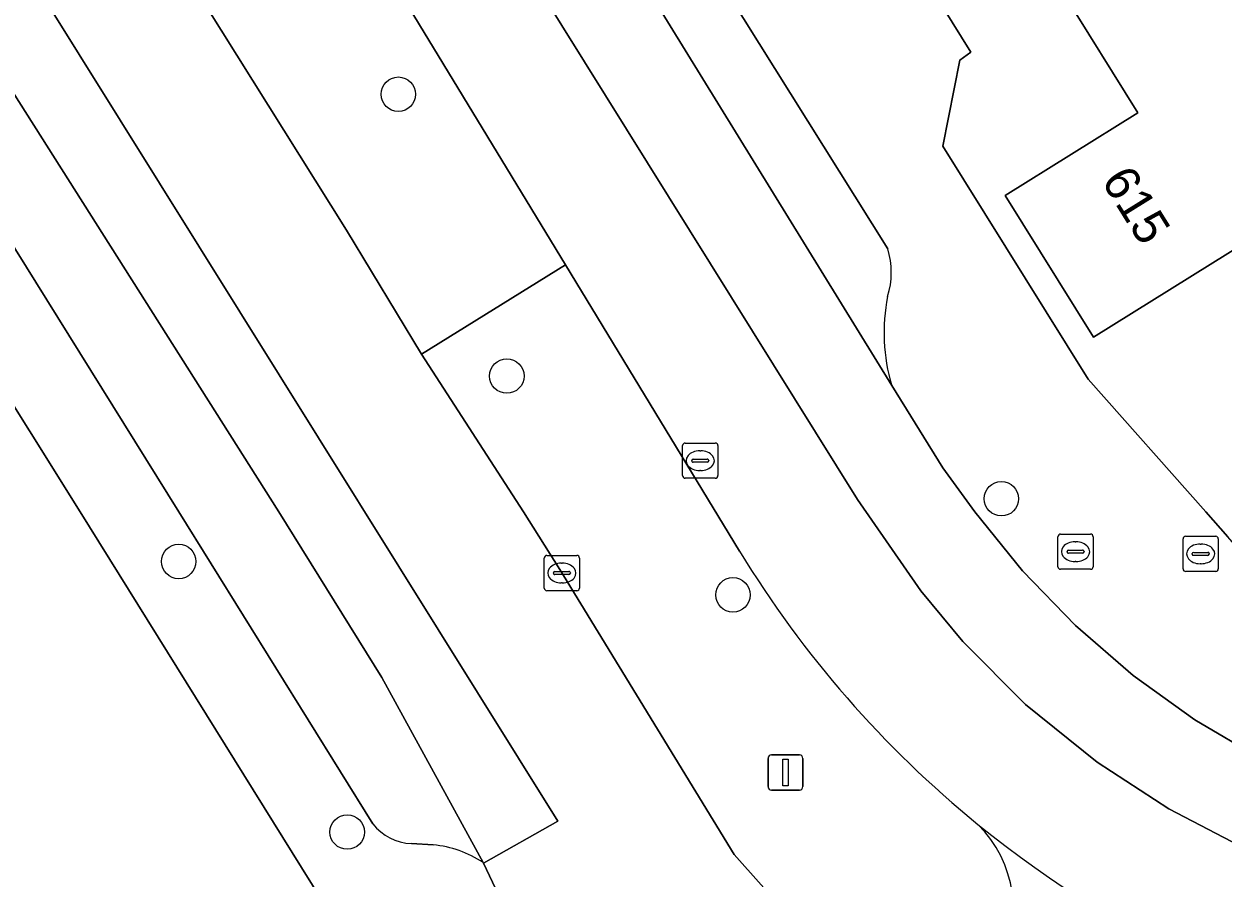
# Model space of a CAD drawing. Extents: x 158455 to 159797, y 387218 to 388672.
# Drawn here: x 158934.95 to 158969, y 387739.6 to 387763.85 of the extents above; entities that cross this region are included whole.
import ezdxf

# ---------------------------------------------------------------- set-up
doc = ezdxf.new("R2010")
doc.units = 0
for name, color, linetype in [('IMGEO_Berm_groen', 7, 'Continuous'), ('IMGEO_Boom', 7, 'Continuous'), ('IMGEO_Brandkraan', 7, 'Continuous'), ('IMGEO_Erf', 7, 'Continuous'), ('IMGEO_Kolk', 7, 'Continuous'), ('IMGEO_Lichtmast', 7, 'Continuous'), ('IMGEO_Pand', 7, 'Continuous'), ('IMGEO_Pand_nummerreeks', 7, 'Continuous'), ('IMGEO_Parkeervlak_open', 7, 'Continuous'), ('IMGEO_Rijbaan_lokaal_gesloten', 7, 'Continuous'), ('IMGEO_Rijbaan_lokaal_open', 7, 'Continuous'), ('IMGEO_Rioolput', 7, 'Continuous'), ('IMGEO_Verkeerseiland_groen', 7, 'Continuous'), ('IMGEO_Voetpad_open', 7, 'Continuous')]:
    doc.layers.add(name, color=color, linetype=linetype)

msp = doc.modelspace()

# ---------------------------------------------------------------- linework, layer by layer
at = {"layer": 'IMGEO_Berm_groen'}
msp.add_lwpolyline([(158911.116, 387820.171), (158907.93, 387825.243), (158900.756, 387836.663), (158894.338, 387846.957), (158890.044, 387844.243), (158895.047, 387836.397), (158903.516, 387822.778), (158905.426, 387819.705), (158912.191, 387808.884), (158921.172, 387794.614), (158927.886, 387784.002), (158935.66, 387771.491), (158944.106, 387758.001), (158946.243, 387754.475), (158950.329, 387757.013), (158940.201, 387773.668), (158934.705, 387782.558), (158923.424, 387800.449)], close=True, dxfattribs=at)
at = {"layer": 'IMGEO_Boom'}
for centre in [(158945.582, 387761.856), (158948.662, 387753.855), (158962.704, 387750.372), (158939.346, 387748.591), (158955.083, 387747.643), (158944.13, 387740.909)]:
    msp.add_circle(centre, 0.489, dxfattribs=at)
at = {"layer": 'IMGEO_Brandkraan'}
for p, q in [((158967.862, 387748.381), (158967.862, 387749.233)), ((158967.937, 387749.307), (158968.789, 387749.307)), ((158968.35, 387749.087), (158968.375, 387749.087)), ((158968.863, 387749.233), (158968.863, 387748.381)), ((158968.121, 387748.801), (158968.121, 387748.813)), ((158968.559, 387748.764), (158968.161, 387748.764)), ((158968.164, 387748.85), (158968.562, 387748.85)), ((158968.605, 387748.813), (158968.605, 387748.801)), ((158968.373, 387748.527), (158968.348, 387748.527)), ((158968.789, 387748.307), (158967.937, 387748.307))]:
    msp.add_line(p, q, dxfattribs=at)
for points in [[(158967.862, 387748.381), (158967.862, 387749.233)], [(158967.937, 387749.307), (158968.789, 387749.307)], [(158968.863, 387749.233), (158968.863, 387748.381)], [(158968.789, 387748.307), (158967.937, 387748.307)]]:
    msp.add_lwpolyline(points, dxfattribs=at)
for centre, radius, start, end in [((158967.939, 387749.231), 0.0765, 91.552, 178.448), ((158967.939, 387749.231), 0.0765, 91.552, 178.448), ((158968.787, 387749.231), 0.0765, 1.552, 88.448), ((158968.787, 387749.231), 0.0765, 1.552, 88.448), ((158968.161, 387748.81), 0.0403, 85.8775, 175.7526), ((158968.158, 387748.8), 0.0366, 178.938, 274.7102), ((158968.562, 387748.807), 0.043, 264.8664, 352.4533), ((158968.566, 387748.812), 0.0386, 1.7309, 96.639), ((158967.939, 387748.383), 0.0765, 181.552, 268.448), ((158967.939, 387748.383), 0.0765, 181.552, 268.448), ((158968.787, 387748.383), 0.0765, 271.552, 358.448), ((158968.787, 387748.383), 0.0765, 271.552, 358.448)]:
    msp.add_arc(centre, radius, start, end, dxfattribs=at)
for centre, major_axis, ratio, start_param, end_param in [((158968.349, 387748.807), (-0.387, 0.002), 0.722429, 4.712389, 7.853982), ((158968.374, 387748.807), (-0.39, 0.002), 0.717154, 1.570796, 4.712389)]:
    msp.add_ellipse(centre, major_axis=major_axis, ratio=ratio, start_param=start_param, end_param=end_param, dxfattribs=at)
at = {"layer": 'IMGEO_Erf'}
for points in [[(158854.575, 387672.508), (158879.115, 387687.804), (158883.712, 387690.464), (158885.911, 387691.845), (158889.039, 387693.808), (158894.399, 387697.16), (158919.426, 387712.738), (158925.895, 387716.782), (158944.987, 387728.68), (158946.265, 387734.359), (158945.05, 387736.345), (158936.552, 387750), (158894.251, 387817.603)], [(158956.636, 387771.426), (158961.841, 387763.046), (158961.521, 387762.826), (158961.041, 387760.377), (158965.166, 387753.767), (158968.506, 387750), (158969.131, 387749.295)], [(158975.259, 387761.149), (158965.317, 387754.961), (158962.812, 387758.985), (158966.581, 387761.331), (158964.468, 387764.726)]]:
    msp.add_lwpolyline(points, dxfattribs=at)
at = {"layer": 'IMGEO_Kolk'}
for p, q in [((158953.654, 387751.028), (158953.654, 387751.88)), ((158953.729, 387751.954), (158954.581, 387751.954)), ((158954.655, 387751.88), (158954.655, 387751.028)), ((158953.913, 387751.448), (158953.913, 387751.46)), ((158953.956, 387751.497), (158954.354, 387751.497)), ((158954.142, 387751.734), (158954.167, 387751.734)), ((158954.397, 387751.46), (158954.397, 387751.448)), ((158954.351, 387751.411), (158953.953, 387751.411)), ((158954.165, 387751.174), (158954.14, 387751.174)), ((158954.581, 387750.954), (158953.729, 387750.954)), ((158949.799, 387748.762), (158950.651, 387748.762)), ((158949.724, 387747.836), (158949.724, 387748.688)), ((158950.212, 387748.542), (158950.237, 387748.542)), ((158950.725, 387748.688), (158950.725, 387747.836)), ((158949.983, 387748.256), (158949.983, 387748.268)), ((158950.421, 387748.219), (158950.023, 387748.219)), ((158950.026, 387748.305), (158950.424, 387748.305)), ((158950.467, 387748.268), (158950.467, 387748.256)), ((158950.651, 387747.762), (158949.799, 387747.762)), ((158950.235, 387747.982), (158950.21, 387747.982))]:
    msp.add_line(p, q, dxfattribs=at)
for points in [[(158953.654, 387751.028), (158953.654, 387751.88)], [(158953.729, 387751.954), (158954.581, 387751.954)], [(158954.655, 387751.88), (158954.655, 387751.028)], [(158954.581, 387750.954), (158953.729, 387750.954)], [(158949.799, 387748.762), (158950.651, 387748.762)], [(158949.724, 387747.836), (158949.724, 387748.688)], [(158950.725, 387748.688), (158950.725, 387747.836)], [(158950.651, 387747.762), (158949.799, 387747.762)]]:
    msp.add_lwpolyline(points, dxfattribs=at)
for centre, radius, start, end in [((158953.731, 387751.878), 0.0765, 91.552, 178.448), ((158953.731, 387751.878), 0.0765, 91.552, 178.448), ((158954.579, 387751.878), 0.0765, 1.552, 88.448), ((158954.579, 387751.878), 0.0765, 1.552, 88.448), ((158953.953, 387751.457), 0.0403, 85.8775, 175.7526), ((158954.358, 387751.459), 0.0386, 1.7309, 96.639), ((158953.95, 387751.447), 0.0366, 178.938, 274.7102), ((158954.354, 387751.454), 0.043, 264.8664, 352.4533), ((158953.731, 387751.03), 0.0765, 181.552, 268.448), ((158953.731, 387751.03), 0.0765, 181.552, 268.448), ((158954.579, 387751.03), 0.0765, 271.552, 358.448), ((158954.579, 387751.03), 0.0765, 271.552, 358.448), ((158949.801, 387748.686), 0.0765, 91.552, 178.448), ((158949.801, 387748.686), 0.0765, 91.552, 178.448), ((158950.649, 387748.686), 0.0765, 1.552, 88.448), ((158950.649, 387748.686), 0.0765, 1.552, 88.448), ((158950.023, 387748.265), 0.0403, 85.8775, 175.7526), ((158950.02, 387748.255), 0.0366, 178.938, 274.7102), ((158950.424, 387748.262), 0.043, 264.8664, 352.4533), ((158950.428, 387748.267), 0.0386, 1.7309, 96.639), ((158949.801, 387747.838), 0.0765, 181.552, 268.448), ((158949.801, 387747.838), 0.0765, 181.552, 268.448), ((158950.649, 387747.838), 0.0765, 271.552, 358.448), ((158950.649, 387747.838), 0.0765, 271.552, 358.448)]:
    msp.add_arc(centre, radius, start, end, dxfattribs=at)
for centre, major_axis, ratio, start_param, end_param in [((158954.141, 387751.454), (-0.387, 0.002), 0.722429, 4.712389, 7.853982), ((158954.166, 387751.454), (-0.39, 0.002), 0.717154, 1.570796, 4.712389), ((158950.211, 387748.262), (-0.387, 0.002), 0.722429, 4.712389, 7.853982), ((158950.236, 387748.262), (-0.39, 0.002), 0.717154, 1.570796, 4.712389)]:
    msp.add_ellipse(centre, major_axis=major_axis, ratio=ratio, start_param=start_param, end_param=end_param, dxfattribs=at)
at = {"layer": 'IMGEO_Lichtmast'}
for p, q in [((158956.079, 387742.201), (158956.079, 387743.001)), ((158956.079, 387743.001), (158956.079, 387742.201)), ((158956.179, 387743.101), (158956.969, 387743.101)), ((158956.969, 387743.101), (158956.179, 387743.101)), ((158957.069, 387743.001), (158957.069, 387742.201)), ((158957.069, 387742.201), (158957.069, 387743.001)), ((158956.969, 387742.101), (158956.179, 387742.101)), ((158956.179, 387742.101), (158956.969, 387742.101))]:
    msp.add_line(p, q, dxfattribs=at)
msp.add_lwpolyline([(158956.499, 387742.976), (158956.649, 387742.976), (158956.649, 387742.226), (158956.499, 387742.226), (158956.499, 387742.976)], dxfattribs=at)
for centre, start, end in [((158956.179, 387743.001), 90, 180), ((158956.179, 387743.001), 90, 180), ((158956.969, 387743.001), 0, 90), ((158956.969, 387743.001), 360, 90), ((158956.179, 387742.201), 180, 270), ((158956.179, 387742.201), 180, 270), ((158956.969, 387742.201), 270, 0), ((158956.969, 387742.201), 270, 0)]:
    msp.add_arc(centre, 0.1, start, end, dxfattribs=at)
at = {"layer": 'IMGEO_Pand'}
msp.add_lwpolyline([(158974.165, 387766.629), (158970.322, 387764.243), (158968.476, 387767.216), (158964.468, 387764.726), (158966.581, 387761.331), (158962.812, 387758.985), (158965.317, 387754.961), (158975.259, 387761.149), (158977.604, 387757.38), (158980.245, 387762.254), (158977.935, 387763.495), (158976.624, 387762.679)], close=True, dxfattribs=at)
at = {"layer": 'IMGEO_Parkeervlak_open'}
for points in [[(158873.919, 387855.065), (158896.474, 387818.845), (158939.346, 387750), (158944.861, 387741.144)], [(158907.553, 387837.293), (158908.724, 387835.428), (158913.231, 387828.204), (158922.531, 387813.295), (158935.188, 387792.904), (158948.358, 387771.822), (158959.591, 387753.588)], [(158959.476, 387757.471), (158914.647, 387828.995), (158910.604, 387835.446)], [(158947.991, 387740.043), (158945.11, 387745.294), (158942.187, 387750), (158934.623, 387761.938), (158919.568, 387785.998), (158900.577, 387816.28)], [(158945.952, 387740.585), (158946.575, 387740.546)]]:
    msp.add_lwpolyline(points, dxfattribs=at)
for centre, radius, start, end in [((158957.297, 387756.793), 2.282, 342.6366, 17.2791), ((158964.527, 387755.08), 5.156, 168.4493, 196.8135), ((158945.998, 387742.019), 1.435, 217.5789, 268.1623), ((158946.272, 387737.45), 3.111, 56.4687, 84.4186)]:
    msp.add_arc(centre, radius, start, end, dxfattribs=at)
at = {"layer": 'IMGEO_Rijbaan_lokaal_gesloten'}
for points in [[(158957.267, 387737.857), (158955.113, 387740.269), (158950.163, 387748.361), (158949.133, 387750), (158946.243, 387754.475), (158944.106, 387758.001), (158935.66, 387771.491), (158927.886, 387784.002), (158921.172, 387794.614), (158912.191, 387808.884), (158905.426, 387819.705), (158903.516, 387822.778), (158895.047, 387836.397), (158890.044, 387844.243), (158886.705, 387849.479), (158881.907, 387857.218), (158880.768, 387859.054), (158877.701, 387857.148), (158898.064, 387824.564), (158950.111, 387741.221), (158948.001, 387740.023), (158948.681, 387738.587), (158949.464, 387737.244)], [(159032.885, 387741.779), (159032.856, 387742.163), (159019.867, 387740.171), (159007.45, 387739.32), (158981.889, 387737.858), (158979.369, 387737.931), (158976.417, 387738.226), (158974.416, 387738.664), (158971.94, 387739.465), (158969.689, 387740.407), (158967.458, 387741.572), (158965.421, 387742.895), (158963.393, 387744.535), (158961.612, 387746.321), (158960.418, 387747.762), (158958.617, 387750.353), (158942.469, 387776.24)], [(158942.469, 387776.24), (158958.617, 387750.353), (158960.418, 387747.762), (158961.612, 387746.321), (158963.393, 387744.535), (158965.421, 387742.895), (158967.458, 387741.572), (158969.689, 387740.407)], [(158940.201, 387773.668), (158950.329, 387757.013), (158955.27, 387748.888)], [(158970.058, 387743.002), (158968.197, 387744.099), (158966.443, 387745.358), (158964.807, 387746.769), (158963.304, 387748.321), (158961.946, 387750), (158961.046, 387751.246), (158959.591, 387753.588), (158948.358, 387771.822)]]:
    msp.add_lwpolyline(points, dxfattribs=at)
msp.add_lwpolyline([(158877.701, 387857.148), (158875.717, 387855.924), (158883.633, 387843.333), (158898.324, 387819.878), (158900.577, 387816.28), (158919.568, 387785.998), (158934.623, 387761.938), (158942.187, 387750), (158945.11, 387745.294), (158947.991, 387740.043), (158948.001, 387740.023), (158950.111, 387741.221), (158898.064, 387824.564)], close=True, dxfattribs=at)
for centre, radius, start, end in [((158981.128, 387764.611), 30.263, 211.3024, 230.8935), ((158981.144, 387764.621), 30.281, 230.8811, 261.4837)]:
    msp.add_arc(centre, radius, start, end, dxfattribs=at)
at = {"layer": 'IMGEO_Rijbaan_lokaal_open'}
for centre, radius, start, end in [((158959.613, 387738.697), 3.434, 331.7888, 45.0488), ((158981.144, 387764.621), 30.281, 230.8811, 261.4837)]:
    msp.add_arc(centre, radius, start, end, dxfattribs=at)
at = {"layer": 'IMGEO_Rioolput'}
for p, q in [((158964.309, 387748.443), (158964.309, 387749.295)), ((158964.384, 387749.369), (158965.236, 387749.369)), ((158964.797, 387749.149), (158964.822, 387749.149)), ((158965.31, 387749.295), (158965.31, 387748.443)), ((158964.568, 387748.863), (158964.568, 387748.875)), ((158965.006, 387748.826), (158964.608, 387748.826)), ((158964.611, 387748.912), (158965.009, 387748.912)), ((158965.052, 387748.875), (158965.052, 387748.863)), ((158964.82, 387748.589), (158964.795, 387748.589)), ((158965.236, 387748.369), (158964.384, 387748.369))]:
    msp.add_line(p, q, dxfattribs=at)
for points in [[(158964.309, 387748.443), (158964.309, 387749.295)], [(158964.384, 387749.369), (158965.236, 387749.369)], [(158965.31, 387749.295), (158965.31, 387748.443)], [(158965.236, 387748.369), (158964.384, 387748.369)]]:
    msp.add_lwpolyline(points, dxfattribs=at)
for centre, radius, start, end in [((158964.386, 387749.293), 0.0765, 91.552, 178.448), ((158964.386, 387749.293), 0.0765, 91.552, 178.448), ((158965.234, 387749.293), 0.0765, 1.552, 88.448), ((158965.234, 387749.293), 0.0765, 1.552, 88.448), ((158964.608, 387748.872), 0.0403, 85.8775, 175.7526), ((158964.605, 387748.862), 0.0366, 178.938, 274.7102), ((158965.009, 387748.869), 0.043, 264.8664, 352.4533), ((158965.013, 387748.874), 0.0386, 1.7309, 96.639), ((158964.386, 387748.445), 0.0765, 181.552, 268.448), ((158964.386, 387748.445), 0.0765, 181.552, 268.448), ((158965.234, 387748.445), 0.0765, 271.552, 358.448), ((158965.234, 387748.445), 0.0765, 271.552, 358.448)]:
    msp.add_arc(centre, radius, start, end, dxfattribs=at)
for centre, major_axis, ratio, start_param, end_param in [((158964.796, 387748.869), (-0.387, 0.002), 0.722429, 4.712389, 7.853982), ((158964.821, 387748.869), (-0.39, 0.002), 0.717154, 1.570796, 4.712389)]:
    msp.add_ellipse(centre, major_axis=major_axis, ratio=ratio, start_param=start_param, end_param=end_param, dxfattribs=at)
at = {"layer": 'IMGEO_Verkeerseiland_groen'}
msp.add_lwpolyline([(158955.27, 387748.888), (158950.329, 387757.013), (158946.243, 387754.475), (158949.133, 387750), (158950.163, 387748.361), (158955.113, 387740.269), (158957.267, 387737.857)], dxfattribs=at)
for centre, radius, start, end in [((158981.128, 387764.611), 30.263, 211.3024, 230.8935), ((158959.613, 387738.697), 3.434, 331.7888, 45.0488)]:
    msp.add_arc(centre, radius, start, end, dxfattribs=at)
at = {"layer": 'IMGEO_Voetpad_open'}
for points in [[(158857.012, 387882.068), (158854.735, 387880.753), (158856.23, 387878.364), (158894.251, 387817.603), (158936.552, 387750), (158945.05, 387736.345), (158946.265, 387734.359), (158949.097, 387731.367), (158949.349, 387732.383)], [(158910.604, 387835.446), (158914.647, 387828.995), (158959.476, 387757.471)], [(158944.861, 387741.144), (158939.346, 387750), (158896.474, 387818.845)], [(158959.591, 387753.588), (158961.046, 387751.246), (158961.946, 387750), (158963.304, 387748.321), (158964.807, 387746.769), (158966.443, 387745.358), (158968.197, 387744.099), (158970.058, 387743.002), (158972.009, 387742.075), (158974.035, 387741.326), (158974.334, 387741.233), (158976.58, 387740.699), (158969.131, 387749.295), (158968.506, 387750), (158965.166, 387753.767), (158961.041, 387760.377), (158961.521, 387762.826), (158961.841, 387763.046), (158956.636, 387771.426), (158956.246, 387771.106), (158953.827, 387771.988), (158945.564, 387785.349), (158944.563, 387786.519), (158927.158, 387814.532)], [(158946.575, 387740.546), (158945.952, 387740.585)], [(158947.829, 387738.084), (158948.681, 387738.587), (158948.001, 387740.023), (158947.991, 387740.043)]]:
    msp.add_lwpolyline(points, dxfattribs=at)
for centre, radius, start, end in [((158957.297, 387756.793), 2.282, 342.6366, 17.2791), ((158964.527, 387755.08), 5.156, 168.4493, 196.8135), ((158945.998, 387742.019), 1.435, 217.5789, 268.1623), ((158946.272, 387737.45), 3.111, 56.4687, 84.4186)]:
    msp.add_arc(centre, radius, start, end, dxfattribs=at)

# ---------------------------------------------------------------- texts
at = {"layer": 'IMGEO_Pand_nummerreeks'}
msp.add_text('615', height=1, rotation=301.9029, dxfattribs=at).set_placement((158965.523, 387759.398))

doc.saveas('drawing.dxf')
